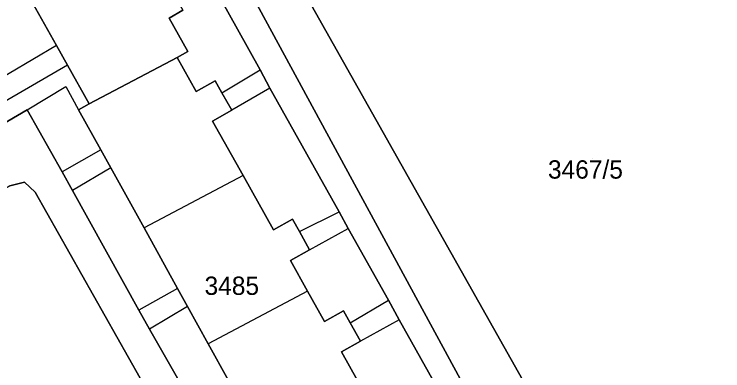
# Model space of a CAD drawing. Extents: x -262715 to -259381, y -1237238 to -1231182.
# Drawn here: x -261422.5 to -261345.1, y -1235605.5 to -1235566.6 of the extents above; entities that cross this region are included whole.
import ezdxf

# ---------------------------------------------------------------- set-up
doc = ezdxf.new("R2010")
doc.units = 0
for name, color, linetype in [('body_kn', 7, 'Continuous'), ('kladpar_druhypozemkov', 7, 'Continuous'), ('kladpar_hranice', 7, 'Continuous'), ('kladpar_parcelnecisla', 7, 'Continuous'), ('kladpar_plochy', 7, 'Continuous'), ('zappar_hrandruhpozemk', 7, 'Continuous')]:
    doc.layers.add(name, color=color, linetype=linetype)

msp = doc.modelspace()

# ---------------------------------------------------------------- linework, layer by layer
at = {"layer": 'body_kn'}
for p, q in [((-261405.55, -1235567.02), (-261405.55, -1235567.02)), ((-261417.83, -1235570.02), (-261417.83, -1235570.02)), ((-261417.83, -1235570.02), (-261417.83, -1235570.02)), ((-261403.52, -1235570.67), (-261403.52, -1235570.67)), ((-261404.67, -1235571.32), (-261404.67, -1235571.32)), ((-261404.67, -1235571.32), (-261404.67, -1235571.32)), ((-261416.62, -1235572.16), (-261416.62, -1235572.16)), ((-261416.62, -1235572.16), (-261416.62, -1235572.16)), ((-261395.61, -1235572.68), (-261395.61, -1235572.68)), ((-261400.51, -1235573.85), (-261400.51, -1235573.85)), ((-261416.83, -1235574.48), (-261416.83, -1235574.48)), ((-261402.61, -1235575.02), (-261402.61, -1235575.02)), ((-261399.78, -1235575.16), (-261399.78, -1235575.16)), ((-261399.78, -1235575.16), (-261399.78, -1235575.16)), ((-261394.56, -1235574.66), (-261394.56, -1235574.66)), ((-261394.56, -1235574.66), (-261394.56, -1235574.66)), ((-261414.27, -1235576.36), (-261414.27, -1235576.36)), ((-261421.02, -1235577.02), (-261421.02, -1235577.02)), ((-261421.02, -1235577.02), (-261421.02, -1235577.02)), ((-261415.42, -1235577.02), (-261415.42, -1235577.02)), ((-261398.7, -1235577.08), (-261398.7, -1235577.08)), ((-261400.8, -1235578.25), (-261400.8, -1235578.25)), ((-261413, -1235581.39), (-261413, -1235581.39)), ((-261413, -1235581.39), (-261413, -1235581.39)), ((-261411.91, -1235583.35), (-261411.91, -1235583.35)), ((-261411.91, -1235583.35), (-261411.91, -1235583.35)), ((-261417.21, -1235583.79), (-261417.21, -1235583.79)), ((-261397.48, -1235584.2), (-261397.48, -1235584.2)), ((-261397.48, -1235584.2), (-261397.48, -1235584.2)), ((-261421.33, -1235584.92), (-261421.33, -1235584.92)), ((-261416.1, -1235585.82), (-261416.1, -1235585.82)), ((-261420.15, -1235585.99), (-261420.15, -1235585.99)), ((-261386.97, -1235588.16), (-261386.97, -1235588.16)), ((-261392.07, -1235588.95), (-261392.07, -1235588.95)), ((-261408.28, -1235589.91), (-261408.28, -1235589.91)), ((-261394.17, -1235590.13), (-261394.17, -1235590.13)), ((-261391.31, -1235590.31), (-261391.31, -1235590.31)), ((-261391.31, -1235590.31), (-261391.31, -1235590.31)), ((-261385.99, -1235589.96), (-261385.99, -1235589.96)), ((-261390.21, -1235592.28), (-261390.21, -1235592.28)), ((-261390.21, -1235592.28), (-261390.21, -1235592.28)), ((-261392.31, -1235593.45), (-261392.31, -1235593.45)), ((-261404.62, -1235596.5), (-261404.62, -1235596.5)), ((-261404.62, -1235596.5), (-261404.62, -1235596.5)), ((-261390.45, -1235596.79), (-261390.45, -1235596.79)), ((-261390.45, -1235596.79), (-261390.45, -1235596.79)), ((-261381.61, -1235597.79), (-261381.61, -1235597.79)), ((-261408.86, -1235598.88), (-261408.86, -1235598.88)), ((-261403.53, -1235598.47), (-261403.53, -1235598.47)), ((-261403.53, -1235598.47), (-261403.53, -1235598.47)), ((-261386.5, -1235598.95), (-261386.5, -1235598.95)), ((-261388.59, -1235600.11), (-261388.59, -1235600.11)), ((-261385.77, -1235600.25), (-261385.77, -1235600.25)), ((-261385.77, -1235600.25), (-261385.77, -1235600.25)), ((-261380.43, -1235599.93), (-261380.43, -1235599.93)), ((-261380.43, -1235599.93), (-261380.43, -1235599.93)), ((-261407.7, -1235600.94), (-261407.7, -1235600.94)), ((-261401.28, -1235602.53), (-261401.28, -1235602.53)), ((-261384.65, -1235602.26), (-261384.65, -1235602.26)), ((-261386.74, -1235603.43), (-261386.74, -1235603.43))]:
    msp.add_line(p, q, dxfattribs=at)
at = {"layer": 'kladpar_druhypozemkov'}
for p, q in [((-261359.35, -1235582.34), (-261359.35, -1235582.34)), ((-261398.49, -1235594.81), (-261398.49, -1235594.81))]:
    msp.add_line(p, q, dxfattribs=at)
at = {"layer": 'kladpar_hranice'}
for points in [[(-261341.24, -1235665.13), (-261362.46, -1235627.19), (-261408.87, -1235541.7), (-261411.85, -1235536.79), (-261410.98, -1235536.3), (-261416.37, -1235525.37), (-261417.25, -1235525.86), (-261421.49, -1235517.81), (-261422.25, -1235518.17), (-261423.61, -1235515.31), (-261419.04, -1235512.81), (-261426.44, -1235499.28), (-261428.88, -1235494.81), (-261432.68, -1235496.96), (-261434.11, -1235493.83), (-261432.77, -1235491.2), (-261424.88, -1235487.06), (-261423.49, -1235486.65), (-261422.06, -1235486.95), (-261419.15, -1235489.02)], [(-261352.7, -1235701.57), (-261356.45, -1235698.78), (-261375.96, -1235663.31), (-261392.09, -1235634.4), (-261401.48, -1235640.18), (-261403.28, -1235637.04), (-261396.15, -1235632.64), (-261395.33, -1235631.71), (-261395.49, -1235630.29), (-261406.15, -1235610.79), (-261420.15, -1235585.99), (-261421.33, -1235584.92), (-261422.94, -1235585.32), (-261434.14, -1235591.59), (-261445.58, -1235571), (-261446.9, -1235569.53), (-261442.73, -1235566.89), (-261441.26, -1235564.87), (-261441.82, -1235562.85), (-261455.34, -1235538.18), (-261469.51, -1235511.93), (-261466.57, -1235510.22)], [(-261409.42, -1235519.43), (-261403.63, -1235530.87), (-261393.64, -1235525.27), (-261388.97, -1235533.64), (-261395.27, -1235537.12), (-261392.29, -1235542.46), (-261400.5, -1235547.04), (-261353.46, -1235630.44), (-261317.99, -1235610.69), (-261363.62, -1235522.61), (-261366.46, -1235524.36), (-261366.9, -1235524.63), (-261366.91, -1235524.61), (-261368.63, -1235521.82), (-261376.89, -1235526.9), (-261383.18, -1235530.4), (-261387.85, -1235522.03), (-261377.98, -1235516.5)], [(-261421.49, -1235517.81), (-261417.25, -1235525.86), (-261420.02, -1235527.38), (-261423.51, -1235521.24), (-261452.22, -1235536.5), (-261438.69, -1235561.51), (-261437.37, -1235563.97), (-261430.22, -1235577.11), (-261428.98, -1235579.33), (-261428.04, -1235581.12), (-261427.6, -1235580.85), (-261421.02, -1235577.02), (-261417.21, -1235583.79), (-261416.1, -1235585.82), (-261408.86, -1235598.88), (-261407.7, -1235600.94), (-261403.03, -1235609.1)], [(-261403.03, -1235609.1), (-261407.7, -1235600.94), (-261408.86, -1235598.88), (-261416.1, -1235585.82), (-261417.21, -1235583.79), (-261421.02, -1235577.02), (-261427.6, -1235580.85), (-261428.04, -1235581.12), (-261428.98, -1235579.33), (-261430.22, -1235577.11), (-261437.37, -1235563.97), (-261438.69, -1235561.51), (-261452.22, -1235536.5), (-261423.51, -1235521.24)], [(-261423.51, -1235521.24), (-261420.02, -1235527.38), (-261423.39, -1235529.24), (-261422.94, -1235530.16), (-261424.78, -1235531.29), (-261426.28, -1235528.61), (-261434.76, -1235533.32), (-261425.96, -1235549.34), (-261428.6, -1235550.84), (-261426.27, -1235554.97), (-261425.1, -1235557.07), (-261421.45, -1235563.57), (-261417.83, -1235570.02), (-261416.62, -1235572.16), (-261414.27, -1235576.36), (-261415.42, -1235577.02), (-261413, -1235581.39), (-261411.91, -1235583.35), (-261408.28, -1235589.91), (-261404.62, -1235596.5), (-261403.53, -1235598.47), (-261401.28, -1235602.53), (-261399.05, -1235606.55)], [(-261376.89, -1235526.9), (-261368.63, -1235521.82), (-261366.91, -1235524.61), (-261366.9, -1235524.63), (-261366.46, -1235524.36), (-261363.62, -1235522.61), (-261317.99, -1235610.69), (-261353.46, -1235630.44), (-261400.5, -1235547.04), (-261392.29, -1235542.46), (-261390.94, -1235544.88), (-261394.65, -1235546.95), (-261385.11, -1235564.13), (-261359.38, -1235549.83), (-261368.94, -1235532.67), (-261372.66, -1235534.73), (-261376.89, -1235526.9)], [(-261373.01, -1235613.16), (-261380.43, -1235599.93), (-261381.61, -1235597.79), (-261385.99, -1235589.96), (-261386.97, -1235588.16), (-261394.56, -1235574.66), (-261395.61, -1235572.68), (-261400.37, -1235564.07), (-261401.41, -1235562.17), (-261408.84, -1235548.82), (-261409.93, -1235546.92), (-261413.68, -1235540.03), (-261414.61, -1235538.37), (-261411.85, -1235536.79), (-261408.87, -1235541.7), (-261362.46, -1235627.19)], [(-261413.68, -1235540.03), (-261409.93, -1235546.92), (-261408.84, -1235548.82), (-261401.41, -1235562.17), (-261400.37, -1235564.07), (-261395.61, -1235572.68), (-261394.56, -1235574.66), (-261386.97, -1235588.16), (-261385.99, -1235589.96), (-261381.61, -1235597.79), (-261380.43, -1235599.93), (-261373.01, -1235613.16), (-261371.92, -1235615.09), (-261367.09, -1235623.56), (-261365.9, -1235625.76), (-261358.48, -1235638.89), (-261357.58, -1235640.69), (-261353.05, -1235648.88), (-261352.05, -1235650.72), (-261344.39, -1235664.09)], [(-261417.82, -1235545.03), (-261415.76, -1235548.74), (-261414.25, -1235547.89), (-261413.64, -1235548.99), (-261412.56, -1235550.92), (-261414.07, -1235551.76), (-261410.68, -1235557.83), (-261407.27, -1235563.95), (-261405.75, -1235563.1), (-261405.16, -1235564.17), (-261404.04, -1235566.17), (-261405.55, -1235567.02), (-261403.52, -1235570.67), (-261404.67, -1235571.32), (-261414.27, -1235576.36), (-261416.62, -1235572.16), (-261417.83, -1235570.02), (-261421.45, -1235563.57), (-261425.1, -1235557.07), (-261426.27, -1235554.97), (-261428.6, -1235550.84), (-261425.96, -1235549.34), (-261417.82, -1235545.03)], [(-261383.43, -1235609.35), (-261386.74, -1235603.43), (-261384.65, -1235602.26), (-261385.77, -1235600.25), (-261386.5, -1235598.95), (-261388.59, -1235600.11), (-261390.45, -1235596.79), (-261392.31, -1235593.45), (-261390.21, -1235592.28), (-261391.31, -1235590.31), (-261392.07, -1235588.95), (-261394.17, -1235590.13), (-261397.48, -1235584.2), (-261400.8, -1235578.25), (-261398.7, -1235577.08), (-261399.78, -1235575.16), (-261400.51, -1235573.85), (-261402.61, -1235575.02), (-261404.67, -1235571.32), (-261403.52, -1235570.67), (-261405.55, -1235567.02), (-261404.04, -1235566.17)], [(-261399.05, -1235606.55), (-261401.28, -1235602.53), (-261403.53, -1235598.47), (-261404.62, -1235596.5), (-261408.28, -1235589.91), (-261411.91, -1235583.35), (-261413, -1235581.39), (-261415.42, -1235577.02), (-261414.27, -1235576.36), (-261404.67, -1235571.32)], [(-261404.67, -1235571.32), (-261402.61, -1235575.02), (-261400.51, -1235573.85), (-261399.78, -1235575.16), (-261398.7, -1235577.08), (-261400.8, -1235578.25), (-261397.48, -1235584.2), (-261394.17, -1235590.13), (-261392.07, -1235588.95), (-261391.31, -1235590.31), (-261390.21, -1235592.28), (-261392.31, -1235593.45), (-261390.45, -1235596.79), (-261388.59, -1235600.11), (-261386.5, -1235598.95), (-261385.77, -1235600.25), (-261384.65, -1235602.26), (-261386.74, -1235603.43), (-261383.43, -1235609.35)], [(-261368.01, -1235705.48), (-261387.83, -1235670.28), (-261392.37, -1235662.21), (-261393.96, -1235659.39), (-261395.85, -1235659.66), (-261398.54, -1235660.04), (-261409.46, -1235640.49), (-261415.88, -1235628.94), (-261426.79, -1235608.76), (-261432.99, -1235593.76), (-261434.14, -1235591.59), (-261422.94, -1235585.32), (-261421.33, -1235584.92), (-261420.15, -1235585.99), (-261406.15, -1235610.79), (-261395.49, -1235630.29), (-261395.33, -1235631.71), (-261396.15, -1235632.64), (-261403.28, -1235637.04)]]:
    msp.add_lwpolyline(points, dxfattribs=at)
at = {"layer": 'kladpar_plochy'}
for points in [[(-261352.7, -1235701.57), (-261356.45, -1235698.78), (-261375.96, -1235663.31), (-261392.09, -1235634.4), (-261401.48, -1235640.18), (-261403.28, -1235637.04), (-261396.15, -1235632.64), (-261395.33, -1235631.71), (-261395.49, -1235630.29), (-261406.15, -1235610.79), (-261420.15, -1235585.99), (-261421.33, -1235584.92), (-261422.94, -1235585.32), (-261434.14, -1235591.59), (-261445.58, -1235571), (-261446.9, -1235569.53), (-261442.73, -1235566.89), (-261441.26, -1235564.87), (-261441.82, -1235562.85), (-261455.34, -1235538.18), (-261469.51, -1235511.93)], [(-261409.42, -1235519.43), (-261403.63, -1235530.87), (-261393.64, -1235525.27), (-261388.97, -1235533.64), (-261395.27, -1235537.12), (-261392.29, -1235542.46), (-261400.5, -1235547.04), (-261353.46, -1235630.44), (-261317.99, -1235610.69), (-261363.62, -1235522.61), (-261366.46, -1235524.36), (-261366.9, -1235524.63), (-261366.91, -1235524.61), (-261368.63, -1235521.82), (-261376.89, -1235526.9), (-261383.18, -1235530.4), (-261387.85, -1235522.03), (-261377.98, -1235516.5)], [(-261421.49, -1235517.81), (-261417.25, -1235525.86), (-261420.02, -1235527.38), (-261423.51, -1235521.24), (-261452.22, -1235536.5), (-261438.69, -1235561.51), (-261437.37, -1235563.97), (-261430.22, -1235577.11), (-261428.98, -1235579.33), (-261428.04, -1235581.12), (-261427.6, -1235580.85), (-261421.02, -1235577.02), (-261417.21, -1235583.79), (-261416.1, -1235585.82), (-261408.86, -1235598.88), (-261407.7, -1235600.94), (-261403.03, -1235609.1)], [(-261341.24, -1235665.13), (-261362.46, -1235627.19), (-261408.87, -1235541.7), (-261411.85, -1235536.79), (-261410.98, -1235536.3), (-261416.37, -1235525.37), (-261417.25, -1235525.86), (-261421.49, -1235517.81)], [(-261373.01, -1235613.16), (-261380.43, -1235599.93), (-261381.61, -1235597.79), (-261385.99, -1235589.96), (-261386.97, -1235588.16), (-261394.56, -1235574.66), (-261395.61, -1235572.68), (-261400.37, -1235564.07), (-261401.41, -1235562.17), (-261408.84, -1235548.82), (-261409.93, -1235546.92), (-261413.68, -1235540.03), (-261414.61, -1235538.37), (-261411.85, -1235536.79), (-261408.87, -1235541.7), (-261362.46, -1235627.19)], [(-261425.1, -1235557.07), (-261421.45, -1235563.57), (-261417.83, -1235570.02), (-261416.62, -1235572.16), (-261414.27, -1235576.36), (-261415.42, -1235577.02), (-261413, -1235581.39), (-261411.91, -1235583.35), (-261408.28, -1235589.91), (-261404.62, -1235596.5), (-261403.53, -1235598.47), (-261401.28, -1235602.53), (-261399.05, -1235606.55)], [(-261400.37, -1235564.07), (-261395.61, -1235572.68), (-261394.56, -1235574.66), (-261386.97, -1235588.16), (-261385.99, -1235589.96), (-261381.61, -1235597.79), (-261380.43, -1235599.93), (-261373.01, -1235613.16)], [(-261383.43, -1235609.35), (-261386.74, -1235603.43), (-261384.65, -1235602.26), (-261385.77, -1235600.25), (-261386.5, -1235598.95), (-261388.59, -1235600.11), (-261390.45, -1235596.79), (-261392.31, -1235593.45), (-261390.21, -1235592.28), (-261391.31, -1235590.31), (-261392.07, -1235588.95), (-261394.17, -1235590.13), (-261397.48, -1235584.2), (-261400.8, -1235578.25), (-261398.7, -1235577.08), (-261399.78, -1235575.16), (-261400.51, -1235573.85), (-261402.61, -1235575.02), (-261404.67, -1235571.32), (-261403.52, -1235570.67), (-261405.55, -1235567.02), (-261404.04, -1235566.17)], [(-261399.05, -1235606.55), (-261401.28, -1235602.53), (-261403.53, -1235598.47), (-261404.62, -1235596.5), (-261408.28, -1235589.91), (-261411.91, -1235583.35), (-261413, -1235581.39), (-261415.42, -1235577.02), (-261414.27, -1235576.36), (-261404.67, -1235571.32), (-261402.61, -1235575.02), (-261400.51, -1235573.85), (-261399.78, -1235575.16), (-261398.7, -1235577.08), (-261400.8, -1235578.25), (-261397.48, -1235584.2), (-261394.17, -1235590.13), (-261392.07, -1235588.95), (-261391.31, -1235590.31), (-261390.21, -1235592.28), (-261392.31, -1235593.45), (-261390.45, -1235596.79), (-261388.59, -1235600.11), (-261386.5, -1235598.95), (-261385.77, -1235600.25), (-261384.65, -1235602.26), (-261386.74, -1235603.43), (-261383.43, -1235609.35)], [(-261403.03, -1235609.1), (-261407.7, -1235600.94), (-261408.86, -1235598.88), (-261416.1, -1235585.82), (-261417.21, -1235583.79), (-261421.02, -1235577.02), (-261427.6, -1235580.85)], [(-261426.79, -1235608.76), (-261432.99, -1235593.76), (-261434.14, -1235591.59), (-261422.94, -1235585.32), (-261421.33, -1235584.92), (-261420.15, -1235585.99), (-261406.15, -1235610.79)]]:
    msp.add_lwpolyline(points, dxfattribs=at)
for points in [[(-261376.89, -1235526.9), (-261368.63, -1235521.82), (-261366.91, -1235524.61), (-261366.9, -1235524.63), (-261366.46, -1235524.36), (-261363.62, -1235522.61), (-261317.99, -1235610.69), (-261353.46, -1235630.44), (-261400.5, -1235547.04), (-261392.29, -1235542.46), (-261390.94, -1235544.88), (-261394.65, -1235546.95), (-261385.11, -1235564.13), (-261359.38, -1235549.83), (-261368.94, -1235532.67), (-261372.66, -1235534.73)], [(-261417.82, -1235545.03), (-261415.76, -1235548.74), (-261414.25, -1235547.89), (-261413.64, -1235548.99), (-261412.56, -1235550.92), (-261414.07, -1235551.76), (-261410.68, -1235557.83), (-261407.27, -1235563.95), (-261405.75, -1235563.1), (-261405.16, -1235564.17), (-261404.04, -1235566.17), (-261405.55, -1235567.02), (-261403.52, -1235570.67), (-261404.67, -1235571.32), (-261414.27, -1235576.36), (-261416.62, -1235572.16), (-261417.83, -1235570.02), (-261421.45, -1235563.57), (-261425.1, -1235557.07), (-261426.27, -1235554.97), (-261428.6, -1235550.84), (-261425.96, -1235549.34)]]:
    msp.add_lwpolyline(points, close=True, dxfattribs=at)
at = {"layer": 'zappar_hrandruhpozemk'}
for p, q in [((-261416.62, -1235572.16), (-261426.94, -1235578.12)), ((-261399.78, -1235575.16), (-261395.61, -1235572.68)), ((-261421.02, -1235577.02), (-261416.83, -1235574.48)), ((-261416.83, -1235574.48), (-261415.42, -1235577.02)), ((-261394.56, -1235574.66), (-261398.7, -1235577.08)), ((-261413, -1235581.39), (-261417.21, -1235583.79)), ((-261411.91, -1235583.35), (-261416.1, -1235585.82)), ((-261397.48, -1235584.2), (-261408.28, -1235589.91)), ((-261391.31, -1235590.31), (-261386.97, -1235588.16)), ((-261390.21, -1235592.28), (-261385.99, -1235589.96)), ((-261404.62, -1235596.5), (-261408.86, -1235598.88)), ((-261390.45, -1235596.79), (-261401.28, -1235602.53)), ((-261385.77, -1235600.25), (-261381.61, -1235597.79)), ((-261403.53, -1235598.47), (-261407.7, -1235600.94)), ((-261380.43, -1235599.93), (-261384.65, -1235602.26))]:
    msp.add_line(p, q, dxfattribs=at)
msp.add_lwpolyline([(-261417.83, -1235570.02), (-261428.21, -1235576.1), (-261426.94, -1235578.12)], dxfattribs=at)

# ---------------------------------------------------------------- texts
at = {"layer": 'kladpar_parcelnecisla'}
for s, p in [('3467/5', (-261364.2, -1235584.53)), ('3485', (-261401.679, -1235597.21))]:
    msp.add_text(s, height=2, dxfattribs=at).set_placement(p)

doc.saveas('drawing.dxf')
